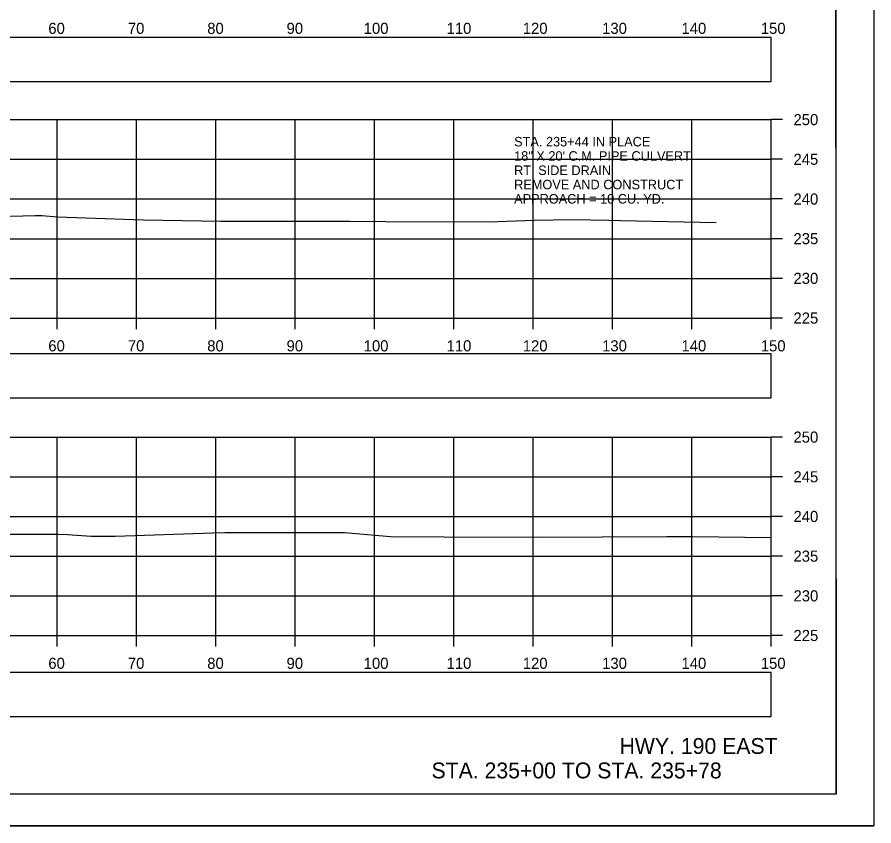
# Model space of a CAD drawing. Extents: x 1369627 to 1374022, y 380035 to 398173.
# Drawn here: x 1372153.5 to 1372261.5, y 388359 to 388460.9 of the extents above; entities that cross this region are included whole.
import ezdxf

# ---------------------------------------------------------------- set-up
doc = ezdxf.new("R2010")
doc.units = 0
for name, color, linetype in [('Default', 7, 'Continuous'), ('R_Axis', 7, 'Continuous'), ('R_Axis Annot', 7, 'Continuous'), ('R_Border', 7, 'Continuous'), ('R_Draft', 7, 'Continuous'), ('R_Exist Surface', 7, 'Continuous'), ('R_Grid', 7, 'Continuous'), ('R_No Plot', 7, 'Continuous'), ('R_Water', 7, 'Continuous')]:
    doc.layers.add(name, color=color, linetype=linetype)

msp = doc.modelspace()

# ---------------------------------------------------------------- linework, layer by layer
at = {"layer": 'Default'}
for points in [[(1371948.53, 388452.76), (1372248.53, 388452.76), (1372248.53, 388458.28), (1371948.53, 388458.28)], [(1371948.53, 388412.9), (1372248.53, 388412.9), (1372248.53, 388418.42), (1371948.53, 388418.42)], [(1371948.53, 388372.74), (1372248.53, 388372.74), (1372248.53, 388378.26), (1371948.53, 388378.26)]]:
    msp.add_lwpolyline(points, close=True, dxfattribs=at)
at = {"layer": 'R_Axis'}
for p, q in [((1372248.53, 388422.94), (1372248.53, 388447.94)), ((1372249.93, 388447.94), (1372248.53, 388447.94)), ((1372249.93, 388442.94), (1372248.53, 388442.94)), ((1372249.93, 388437.94), (1372248.53, 388437.94)), ((1372249.93, 388432.94), (1372248.53, 388432.94)), ((1372249.93, 388427.94), (1372248.53, 388427.94)), ((1371948.53, 388422.94), (1372248.53, 388422.94)), ((1372158.53, 388421.54), (1372158.53, 388422.94)), ((1372168.53, 388421.54), (1372168.53, 388422.94)), ((1372178.53, 388421.54), (1372178.53, 388422.94)), ((1372188.53, 388421.54), (1372188.53, 388422.94)), ((1372198.53, 388421.54), (1372198.53, 388422.94)), ((1372208.53, 388421.54), (1372208.53, 388422.94)), ((1372218.53, 388421.54), (1372218.53, 388422.94)), ((1372228.53, 388421.54), (1372228.53, 388422.94)), ((1372238.53, 388421.54), (1372238.53, 388422.94)), ((1372248.53, 388421.54), (1372248.53, 388422.94)), ((1372249.93, 388422.94), (1372248.53, 388422.94)), ((1372248.53, 388382.94), (1372248.53, 388407.94)), ((1372249.93, 388407.94), (1372248.53, 388407.94)), ((1372249.93, 388402.94), (1372248.53, 388402.94)), ((1372249.93, 388397.94), (1372248.53, 388397.94)), ((1372249.93, 388392.94), (1372248.53, 388392.94)), ((1372249.93, 388387.94), (1372248.53, 388387.94)), ((1371948.53, 388382.94), (1372248.53, 388382.94)), ((1372158.53, 388381.54), (1372158.53, 388382.94)), ((1372168.53, 388381.54), (1372168.53, 388382.94)), ((1372178.53, 388381.54), (1372178.53, 388382.94)), ((1372188.53, 388381.54), (1372188.53, 388382.94)), ((1372198.53, 388381.54), (1372198.53, 388382.94)), ((1372208.53, 388381.54), (1372208.53, 388382.94)), ((1372218.53, 388381.54), (1372218.53, 388382.94)), ((1372228.53, 388381.54), (1372228.53, 388382.94)), ((1372238.53, 388381.54), (1372238.53, 388382.94)), ((1372248.53, 388381.54), (1372248.53, 388382.94)), ((1372249.93, 388382.94), (1372248.53, 388382.94))]:
    msp.add_line(p, q, dxfattribs=at)
at = {"layer": 'R_Border'}
for q in [(1372256.71, 388568.4), (1371940.53, 388362.94)]:
    msp.add_line((1372256.71, 388362.94), q, dxfattribs=at)
at = {"layer": 'R_Exist Surface'}
for points in [[(1372149.44, 388435.68), (1372155.74, 388435.85), (1372156.62, 388435.84), (1372158.51, 388435.71), (1372169.4, 388435.3), (1372179.16, 388435.13), (1372182.44, 388435.16), (1372195.36, 388435.16), (1372199.96, 388435.09), (1372212.95, 388435.08), (1372218.65, 388435.26), (1372223.55, 388435.35), (1372228.01, 388435.27), (1372229.51, 388435.23), (1372241.57, 388434.98)], [(1372142.56, 388395.69), (1372157.87, 388395.73), (1372158.71, 388395.73), (1372159.81, 388395.67), (1372162.8, 388395.45), (1372165.83, 388395.47), (1372178.15, 388395.87), (1372179.66, 388395.92), (1372190.18, 388395.93), (1372194.62, 388395.92), (1372194.72, 388395.91), (1372200.55, 388395.43), (1372207.29, 388395.36), (1372219.05, 388395.33), (1372235.38, 388395.42), (1372238.62, 388395.41), (1372248.53, 388395.27)]]:
    msp.add_lwpolyline(points, dxfattribs=at)
at = {"layer": 'R_Grid'}
for p, q in [((1371948.53, 388447.94), (1372248.53, 388447.94)), ((1372158.53, 388422.94), (1372158.53, 388447.94)), ((1372168.53, 388422.94), (1372168.53, 388447.94)), ((1372178.53, 388422.94), (1372178.53, 388447.94)), ((1372188.53, 388422.94), (1372188.53, 388447.94)), ((1372198.53, 388422.94), (1372198.53, 388447.94)), ((1372208.53, 388422.94), (1372208.53, 388447.94)), ((1372218.53, 388422.94), (1372218.53, 388447.94)), ((1372228.53, 388422.94), (1372228.53, 388447.94)), ((1372238.53, 388422.94), (1372238.53, 388447.94)), ((1372248.53, 388422.94), (1372248.53, 388447.94)), ((1371948.53, 388442.94), (1372248.53, 388442.94)), ((1371948.53, 388437.94), (1372248.53, 388437.94)), ((1371948.53, 388432.94), (1372248.53, 388432.94)), ((1371948.53, 388427.94), (1372248.53, 388427.94)), ((1371948.53, 388422.94), (1372248.53, 388422.94)), ((1371948.53, 388407.94), (1372248.53, 388407.94)), ((1372158.53, 388382.94), (1372158.53, 388407.94)), ((1372168.53, 388382.94), (1372168.53, 388407.94)), ((1372178.53, 388382.94), (1372178.53, 388407.94)), ((1372188.53, 388382.94), (1372188.53, 388407.94)), ((1372198.53, 388382.94), (1372198.53, 388407.94)), ((1372208.53, 388382.94), (1372208.53, 388407.94)), ((1372218.53, 388382.94), (1372218.53, 388407.94)), ((1372228.53, 388382.94), (1372228.53, 388407.94)), ((1372238.53, 388382.94), (1372238.53, 388407.94)), ((1372248.53, 388382.94), (1372248.53, 388407.94)), ((1371948.53, 388402.94), (1372248.53, 388402.94)), ((1371948.53, 388397.94), (1372248.53, 388397.94)), ((1371948.53, 388392.94), (1372248.53, 388392.94)), ((1371948.53, 388387.94), (1372248.53, 388387.94)), ((1371948.53, 388382.94), (1372248.53, 388382.94))]:
    msp.add_line(p, q, dxfattribs=at)
at = {"layer": 'R_No Plot'}
msp.add_line((1371928.13, 388358.96), (1372261.46, 388358.96), dxfattribs=at)
for points in [[(1371928.12, 388572.3), (1372261.46, 388572.3), (1372261.46, 388358.96), (1371928.12, 388358.96)], [(1372174.45, 388568.4), (1372194.07, 388568.4), (1372194.07, 388558.52), (1372210.18, 388558.52), (1372233.38, 388558.52), (1372233.38, 388525.85), (1372256.59, 388525.85), (1372256.71, 388362.94), (1371940.53, 388362.94), (1371940.53, 388568.4)]]:
    msp.add_lwpolyline(points, close=True, dxfattribs=at)

# ---------------------------------------------------------------- texts
at = {"layer": 'R_Axis Annot'}
for s, p in [('60', (1372157.41, 388458.74)), ('70', (1372167.44, 388458.74)), ('80', (1372177.44, 388458.74)), ('90', (1372187.44, 388458.74)), ('100', (1372197.16, 388458.74)), ('110', (1372207.61, 388458.74)), ('120', (1372217.21, 388458.74)), ('130', (1372227.21, 388458.74)), ('140', (1372237.21, 388458.74)), ('150', (1372247.21, 388458.74)), ('250', (1372251.33, 388447.24)), ('245', (1372251.33, 388442.24)), ('240', (1372251.33, 388437.24)), ('235', (1372251.33, 388432.24)), ('230', (1372251.33, 388427.24)), ('225', (1372251.33, 388422.24)), ('60', (1372157.41, 388418.74)), ('70', (1372167.44, 388418.74)), ('80', (1372177.44, 388418.74)), ('90', (1372187.44, 388418.74)), ('100', (1372197.16, 388418.74)), ('110', (1372207.61, 388418.74)), ('120', (1372217.21, 388418.74)), ('130', (1372227.21, 388418.74)), ('140', (1372237.21, 388418.74)), ('150', (1372247.21, 388418.74)), ('250', (1372251.33, 388407.24)), ('245', (1372251.33, 388402.24)), ('240', (1372251.33, 388397.24)), ('235', (1372251.33, 388392.24)), ('230', (1372251.33, 388387.24)), ('225', (1372251.33, 388382.24)), ('60', (1372157.41, 388378.74)), ('70', (1372167.44, 388378.74)), ('80', (1372177.44, 388378.74)), ('90', (1372187.44, 388378.74)), ('100', (1372197.16, 388378.74)), ('110', (1372207.61, 388378.74)), ('120', (1372217.21, 388378.74)), ('130', (1372227.21, 388378.74)), ('140', (1372237.21, 388378.74)), ('150', (1372247.21, 388378.74))]:
    msp.add_text(s, height=1.4, dxfattribs=at).set_placement(p)
at = {"layer": 'R_Draft'}
for s, p in [('HWY. 190 EAST', (1372229.41, 388368.02)), ('STA. 235+00 TO STA. 235+78', (1372205.71, 388364.94))]:
    msp.add_text(s, height=2, dxfattribs=at).set_placement(p)
at = {"layer": 'R_Water'}
for s, p in [('STA. 235+44 IN PLACE', (1372216.12, 388444.56)), ('18" X 20\' C.M. PIPE CULVERT', (1372216.12, 388442.76)), ('RT. SIDE DRAIN', (1372216.12, 388440.96)), ('REMOVE AND CONSTRUCT', (1372216.12, 388439.16)), ('APPROACH = 10 CU. YD.', (1372216.12, 388437.36))]:
    msp.add_text(s, height=1.2, dxfattribs=at).set_placement(p)

doc.saveas('drawing.dxf')
